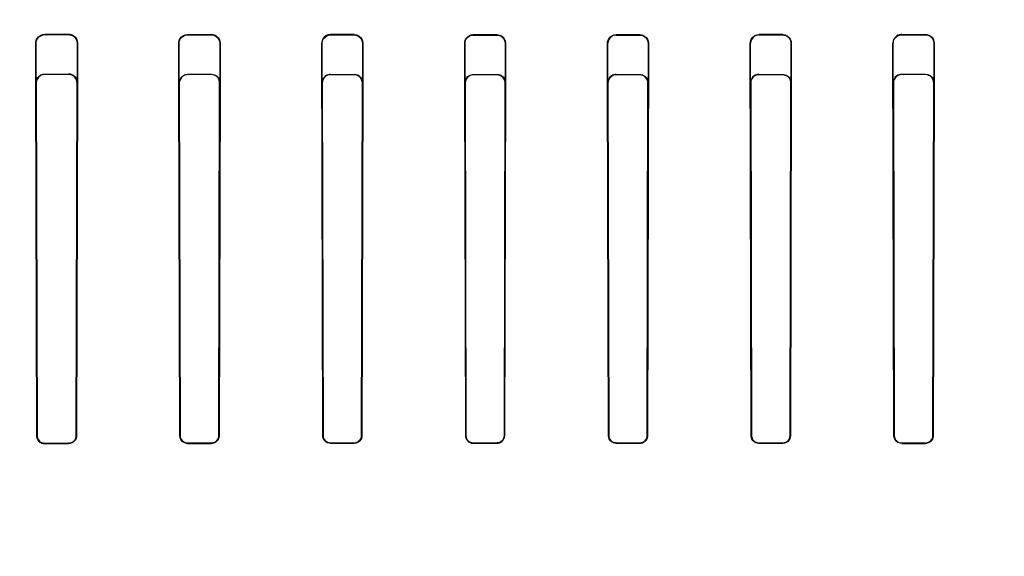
# Model space of a CAD drawing. Header units: millimetres. Extents: x 0 to 297, y 0 to 210.
# Tile 258 of 499: x 58.37 to 58.66, y 160.145 to 160.303. Entities that reach past the tile are written whole.
import ezdxf

# ---------------------------------------------------------------- set-up
doc = ezdxf.new("R2010")
doc.units = ezdxf.units.MM
doc.header["$LTSCALE"] = 16.335
doc.layers.get('0').update_dxf_attribs({"linetype": 'CONTINUOUS'})
for name, color, linetype in [('AXES_REF', 7, 'CONTINUOUS'), ('INTFCLR_1', 7, 'CONTINUOUS'), ('INTFCLR_72935', 7, 'CONTINUOUS')]:
    doc.layers.add(name, color=color, linetype=linetype)

msp = doc.modelspace()

# ---------------------------------------------------------------- linework, layer by layer
at = {"color": 7, "linetype": 'Continuous'}
for radius in [6.78708, 6.7865, 6.74304]:
    msp.add_circle((57.46373, 154.71146), radius, dxfattribs=at)
msp.add_arc((57.46373, 154.71146), 6.72, 278.277129, 261.722871, dxfattribs=at)
at = {"layer": 'AXES_REF', "color": 9, "linetype": 'Continuous'}
msp.add_circle((57.46373, 154.71146), 6.19116, dxfattribs=at)
at = {"layer": 'INTFCLR_1', "color": 9, "linetype": 'Continuous'}
for p, q in [((58.37743, 160.29893), (58.37743, 160.29881)), ((58.38443, 160.29879), (58.38443, 160.29891)), ((58.41943, 160.29885), (58.41943, 160.29874)), ((58.42643, 160.29873), (58.42643, 160.29884)), ((58.46143, 160.2988), (58.46143, 160.29869)), ((58.46843, 160.29869), (58.46843, 160.29879)), ((58.50343, 160.29878), (58.50343, 160.29867)), ((58.51043, 160.29867), (58.51043, 160.29877)), ((58.54543, 160.29877), (58.54543, 160.29867)), ((58.55243, 160.29867), (58.55243, 160.29878)), ((58.58743, 160.29879), (58.58743, 160.29869)), ((58.59443, 160.29869), (58.59443, 160.2988)), ((58.62943, 160.29884), (58.62943, 160.29873)), ((58.63643, 160.29874), (58.63643, 160.29885)), ((58.37488, 160.29625), (58.37476, 160.29625)), ((58.38707, 160.29625), (58.38695, 160.29625)), ((58.41695, 160.29625), (58.41684, 160.29625)), ((58.429, 160.29625), (58.42889, 160.29625)), ((58.45899, 160.29625), (58.45889, 160.29625)), ((58.47096, 160.29625), (58.47085, 160.29625)), ((58.50101, 160.29625), (58.50091, 160.29625)), ((58.51294, 160.29625), (58.51284, 160.29625)), ((58.54302, 160.29625), (58.54291, 160.29625)), ((58.55494, 160.29625), (58.55484, 160.29625)), ((58.585, 160.29625), (58.5849, 160.29625)), ((58.59697, 160.29625), (58.59686, 160.29625)), ((58.62696, 160.29625), (58.62685, 160.29625)), ((58.63902, 160.29625), (58.63891, 160.29625)), ((58.37508, 160.18085), (58.37517, 160.18085)), ((58.38667, 160.18085), (58.38675, 160.18085)), ((58.41714, 160.18085), (58.41722, 160.18085)), ((58.42862, 160.18085), (58.4287, 160.18085)), ((58.45918, 160.18085), (58.45926, 160.18085)), ((58.47059, 160.18085), (58.47067, 160.18085)), ((58.5012, 160.18085), (58.50128, 160.18085)), ((58.51257, 160.18085), (58.51265, 160.18085)), ((58.5432, 160.18085), (58.54328, 160.18085)), ((58.55458, 160.18085), (58.55466, 160.18085)), ((58.58518, 160.18085), (58.58526, 160.18085)), ((58.59659, 160.18085), (58.59668, 160.18085)), ((58.62715, 160.18085), (58.62723, 160.18085)), ((58.63863, 160.18085), (58.63871, 160.18085)), ((58.37743, 160.1786), (58.37743, 160.17851)), ((58.38443, 160.17852), (58.38443, 160.17861)), ((58.41943, 160.17865), (58.41943, 160.17857)), ((58.42643, 160.17858), (58.42643, 160.17866)), ((58.46143, 160.17869), (58.46143, 160.17861)), ((58.46843, 160.17861), (58.46843, 160.17869)), ((58.50343, 160.1787), (58.50343, 160.17862)), ((58.51043, 160.17863), (58.51043, 160.17871)), ((58.54543, 160.17871), (58.54543, 160.17863)), ((58.55243, 160.17862), (58.55243, 160.1787)), ((58.58743, 160.17869), (58.58743, 160.17861)), ((58.59443, 160.17861), (58.59443, 160.17869)), ((58.62943, 160.17866), (58.62943, 160.17858)), ((58.63643, 160.17857), (58.63643, 160.17865))]:
    msp.add_line(p, q, dxfattribs=at)
at = {"layer": 'INTFCLR_1', "color": 6, "linetype": 'Continuous'}
for p, q in [((58.37743, 160.29893), (58.38443, 160.29891)), ((58.37743, 160.29881), (58.38443, 160.29879)), ((58.41943, 160.29885), (58.42643, 160.29884)), ((58.41943, 160.29874), (58.42643, 160.29873)), ((58.46843, 160.29879), (58.46143, 160.2988)), ((58.46143, 160.29869), (58.46843, 160.29869)), ((58.51043, 160.29877), (58.50343, 160.29878)), ((58.55243, 160.29878), (58.54543, 160.29877)), ((58.59443, 160.2988), (58.58743, 160.29879)), ((58.58743, 160.29869), (58.59443, 160.29869)), ((58.62943, 160.29884), (58.63643, 160.29885)), ((58.62943, 160.29873), (58.63643, 160.29874)), ((58.37508, 160.18085), (58.37476, 160.29625)), ((58.37517, 160.18085), (58.37488, 160.29625)), ((58.38695, 160.29625), (58.38667, 160.18085)), ((58.38707, 160.29625), (58.38675, 160.18085)), ((58.41714, 160.18085), (58.41684, 160.29625)), ((58.41722, 160.18085), (58.41695, 160.29625)), ((58.42889, 160.29625), (58.42862, 160.18085)), ((58.429, 160.29625), (58.4287, 160.18085)), ((58.45918, 160.18085), (58.45889, 160.29625)), ((58.45926, 160.18085), (58.45899, 160.29625)), ((58.47085, 160.29625), (58.47059, 160.18085)), ((58.47096, 160.29625), (58.47067, 160.18085)), ((58.5012, 160.18085), (58.50091, 160.29625)), ((58.50128, 160.18085), (58.50101, 160.29625)), ((58.50343, 160.29867), (58.51043, 160.29867)), ((58.51284, 160.29625), (58.51257, 160.18085)), ((58.51294, 160.29625), (58.51265, 160.18085)), ((58.5432, 160.18085), (58.54291, 160.29625)), ((58.54328, 160.18085), (58.54302, 160.29625)), ((58.54543, 160.29867), (58.55243, 160.29867)), ((58.55484, 160.29625), (58.55458, 160.18085)), ((58.55494, 160.29625), (58.55466, 160.18085)), ((58.58518, 160.18085), (58.5849, 160.29625)), ((58.58526, 160.18085), (58.585, 160.29625)), ((58.59686, 160.29625), (58.59659, 160.18085)), ((58.59697, 160.29625), (58.59668, 160.18085)), ((58.62715, 160.18085), (58.62685, 160.29625)), ((58.62723, 160.18085), (58.62696, 160.29625)), ((58.63891, 160.29625), (58.63863, 160.18085)), ((58.63902, 160.29625), (58.63871, 160.18085)), ((58.38443, 160.17861), (58.37743, 160.1786)), ((58.37743, 160.17851), (58.38443, 160.17852)), ((58.42643, 160.17866), (58.41943, 160.17865)), ((58.41943, 160.17857), (58.42643, 160.17858)), ((58.46843, 160.17869), (58.46143, 160.17869)), ((58.46143, 160.17861), (58.46843, 160.17861)), ((58.51043, 160.17871), (58.50343, 160.1787)), ((58.50343, 160.17862), (58.51043, 160.17863)), ((58.55243, 160.1787), (58.54543, 160.17871)), ((58.54543, 160.17863), (58.55243, 160.17862)), ((58.59443, 160.17869), (58.58743, 160.17869)), ((58.58743, 160.17861), (58.59443, 160.17861)), ((58.63643, 160.17865), (58.62943, 160.17866)), ((58.62943, 160.17858), (58.63643, 160.17857))]:
    msp.add_line(p, q, dxfattribs=at)
at = {"layer": 'INTFCLR_1', "color": 7, "linetype": 'Continuous'}
for points in [[(58.47071, 160.2971), (58.47073, 160.29702), (58.47076, 160.29694), (58.47078, 160.29685), (58.4708, 160.29676), (58.47082, 160.29667), (58.47083, 160.29657), (58.47085, 160.29647), (58.47085, 160.29636), (58.47085, 160.29625)], [(58.47096, 160.29625), (58.47096, 160.29634), (58.47095, 160.29643), (58.47095, 160.29651), (58.47094, 160.29659), (58.47093, 160.29666), (58.47091, 160.29674), (58.4709, 160.29681), (58.47088, 160.29688), (58.47086, 160.29694), (58.47085, 160.29701), (58.47083, 160.29707), (58.47081, 160.29712)], [(58.51269, 160.29708), (58.51272, 160.297), (58.51275, 160.29691), (58.51277, 160.29683), (58.51279, 160.29674), (58.51281, 160.29665), (58.51282, 160.29655), (58.51283, 160.29645), (58.51284, 160.29635), (58.51284, 160.29625)], [(58.51294, 160.29625), (58.51294, 160.29636), (58.51293, 160.29646), (58.51292, 160.29657), (58.51291, 160.29666), (58.51289, 160.29676), (58.51287, 160.29685), (58.51285, 160.29693), (58.51282, 160.29702), (58.5128, 160.2971)], [(58.58505, 160.29713), (58.58503, 160.29707), (58.58501, 160.29701), (58.58499, 160.29694), (58.58497, 160.29688), (58.58496, 160.29681), (58.58494, 160.29674), (58.58493, 160.29666), (58.58492, 160.29659), (58.58491, 160.29651), (58.5849, 160.29643), (58.5849, 160.29634), (58.5849, 160.29625)], [(58.37535, 160.17998), (58.37531, 160.18007), (58.37528, 160.18017), (58.37525, 160.18027), (58.37522, 160.18036), (58.3752, 160.18046), (58.37519, 160.18056), (58.37518, 160.18066), (58.37517, 160.18075), (58.37517, 160.18085)]]:
    msp.add_lwpolyline(points, dxfattribs=at)
at = {"layer": 'INTFCLR_1', "color": 6, "linetype": 'Continuous'}
for points, knots in [([(58.37476, 160.29625), (58.37476, 160.29675), (58.37512, 160.29813), (58.37656, 160.29893), (58.37743, 160.29893)], [0, 0, 0, 0, 0.363745, 1, 1, 1, 1]), ([(58.37488, 160.29625), (58.37488, 160.29673), (58.37522, 160.29805), (58.37661, 160.29881), (58.37743, 160.29881)], [0, 0, 0, 0, 0.366034, 1, 1, 1, 1]), ([(58.38443, 160.29891), (58.3849, 160.29891), (58.38627, 160.29856), (58.38707, 160.29712), (58.38707, 160.29625)], [0, 0, 0, 0, 0.35343, 1, 1, 1, 1]), ([(58.38443, 160.29879), (58.38489, 160.29879), (58.3862, 160.29845), (58.38696, 160.29707), (58.38695, 160.29625)], [0, 0, 0, 0, 0.359803, 1, 1, 1, 1]), ([(58.41684, 160.29625), (58.41683, 160.29675), (58.4172, 160.29809), (58.4186, 160.29885), (58.41943, 160.29885)], [0, 0, 0, 0, 0.375509, 1, 1, 1, 1]), ([(58.41695, 160.29625), (58.41694, 160.29673), (58.4173, 160.29802), (58.41865, 160.29874), (58.41943, 160.29874)], [0, 0, 0, 0, 0.381183, 1, 1, 1, 1]), ([(58.42643, 160.29884), (58.42693, 160.29884), (58.42828, 160.29845), (58.429, 160.29706), (58.429, 160.29625)], [0, 0, 0, 0, 0.387143, 1, 1, 1, 1]), ([(58.42643, 160.29873), (58.42692, 160.29873), (58.4282, 160.29835), (58.42889, 160.29702), (58.42889, 160.29625)], [0, 0, 0, 0, 0.390665, 1, 1, 1, 1]), ([(58.46143, 160.2988), (58.46097, 160.2988), (58.45966, 160.29847), (58.45888, 160.29709), (58.45889, 160.29625)], [0, 0, 0, 0, 0.353719, 1, 1, 1, 1]), ([(58.45899, 160.29625), (58.45899, 160.29675), (58.45936, 160.29802), (58.46068, 160.2987), (58.46143, 160.29869)], [0, 0, 0, 0, 0.397287, 1, 1, 1, 1]), ([(58.50091, 160.29625), (58.50091, 160.29677), (58.5013, 160.29809), (58.50266, 160.29878), (58.50343, 160.29878)], [0, 0, 0, 0, 0.403623, 1, 1, 1, 1]), ([(58.54291, 160.29625), (58.54291, 160.29676), (58.54329, 160.29807), (58.54465, 160.29877), (58.54543, 160.29877)], [0, 0, 0, 0, 0.394961, 1, 1, 1, 1]), ([(58.55243, 160.29878), (58.55292, 160.29878), (58.55423, 160.2984), (58.55494, 160.29704), (58.55494, 160.29625)], [0, 0, 0, 0, 0.383532, 1, 1, 1, 1]), ([(58.58743, 160.29869), (58.58695, 160.29869), (58.58568, 160.29832), (58.585, 160.29701), (58.585, 160.29625)], [0, 0, 0, 0, 0.387323, 1, 1, 1, 1]), ([(58.59443, 160.2988), (58.5949, 160.2988), (58.59622, 160.29845), (58.59697, 160.29707), (58.59697, 160.29625)], [0, 0, 0, 0, 0.365479, 1, 1, 1, 1]), ([(58.59443, 160.29869), (58.59492, 160.2987), (58.59619, 160.29832), (58.59687, 160.297), (58.59686, 160.29625)], [0, 0, 0, 0, 0.394195, 1, 1, 1, 1]), ([(58.62943, 160.29884), (58.62892, 160.29884), (58.62758, 160.29845), (58.62685, 160.29706), (58.62685, 160.29625)], [0, 0, 0, 0, 0.384528, 1, 1, 1, 1]), ([(58.62696, 160.29625), (58.62696, 160.2967), (58.62728, 160.29798), (58.62862, 160.29873), (58.62943, 160.29873)], [0, 0, 0, 0, 0.356488, 1, 1, 1, 1]), ([(58.63643, 160.29885), (58.63689, 160.29885), (58.63823, 160.29851), (58.63902, 160.2971), (58.63902, 160.29625)], [0, 0, 0, 0, 0.352869, 1, 1, 1, 1]), ([(58.63643, 160.29874), (58.6369, 160.29874), (58.63819, 160.29838), (58.63891, 160.29704), (58.63891, 160.29625)], [0, 0, 0, 0, 0.378386, 1, 1, 1, 1]), ([(58.50101, 160.29625), (58.50101, 160.29674), (58.50138, 160.298), (58.50268, 160.29867), (58.50343, 160.29867)], [0, 0, 0, 0, 0.394863, 1, 1, 1, 1]), ([(58.54543, 160.29867), (58.54491, 160.29867), (58.54365, 160.29827), (58.54301, 160.29697), (58.54302, 160.29625)], [0, 0, 0, 0, 0.416172, 1, 1, 1, 1]), ([(58.55243, 160.29867), (58.55292, 160.29867), (58.55418, 160.29829), (58.55484, 160.29699), (58.55484, 160.29625)], [0, 0, 0, 0, 0.400117, 1, 1, 1, 1]), ([(58.37743, 160.17851), (58.37684, 160.17851), (58.3756, 160.179), (58.37508, 160.18024), (58.37508, 160.18085)], [0, 0, 0, 0, 0.490163, 1, 1, 1, 1]), ([(58.38667, 160.18085), (58.38667, 160.18033), (58.38624, 160.17914), (58.38504, 160.17861), (58.38443, 160.17861)], [0, 0, 0, 0, 0.45989, 1, 1, 1, 1]), ([(58.38675, 160.18085), (58.38675, 160.1803), (58.38631, 160.17908), (58.38507, 160.17853), (58.38443, 160.17852)], [0, 0, 0, 0, 0.461477, 1, 1, 1, 1]), ([(58.41943, 160.17857), (58.41886, 160.17857), (58.41765, 160.17904), (58.41714, 160.18025), (58.41714, 160.18085)], [0, 0, 0, 0, 0.48561, 1, 1, 1, 1]), ([(58.41943, 160.17865), (58.41888, 160.17865), (58.41771, 160.1791), (58.41722, 160.18028), (58.41722, 160.18085)], [0, 0, 0, 0, 0.487268, 1, 1, 1, 1]), ([(58.42862, 160.18085), (58.42862, 160.18033), (58.4282, 160.17918), (58.42703, 160.17866), (58.42643, 160.17866)], [0, 0, 0, 0, 0.462781, 1, 1, 1, 1]), ([(58.4287, 160.18085), (58.4287, 160.18031), (58.42826, 160.17911), (58.42705, 160.17858), (58.42643, 160.17858)], [0, 0, 0, 0, 0.464633, 1, 1, 1, 1]), ([(58.46143, 160.17861), (58.46087, 160.17861), (58.45968, 160.17906), (58.45918, 160.18026), (58.45918, 160.18085)], [0, 0, 0, 0, 0.483291, 1, 1, 1, 1]), ([(58.46143, 160.17869), (58.46089, 160.17869), (58.45974, 160.17913), (58.45926, 160.18028), (58.45926, 160.18085)], [0, 0, 0, 0, 0.485159, 1, 1, 1, 1]), ([(58.47059, 160.18085), (58.47059, 160.18034), (58.47017, 160.1792), (58.46902, 160.17869), (58.46843, 160.17869)], [0, 0, 0, 0, 0.463926, 1, 1, 1, 1]), ([(58.47067, 160.18085), (58.47067, 160.18032), (58.47023, 160.17913), (58.46904, 160.17861), (58.46843, 160.17861)], [0, 0, 0, 0, 0.465851, 1, 1, 1, 1]), ([(58.5012, 160.18085), (58.5012, 160.18035), (58.5016, 160.17917), (58.5028, 160.17862), (58.50343, 160.17862)], [0, 0, 0, 0, 0.444177, 1, 1, 1, 1]), ([(58.50343, 160.1787), (58.5029, 160.1787), (58.50176, 160.17914), (58.50128, 160.18028), (58.50128, 160.18085)], [0, 0, 0, 0, 0.483413, 1, 1, 1, 1]), ([(58.51257, 160.18085), (58.51257, 160.18029), (58.51209, 160.17914), (58.51096, 160.17871), (58.51043, 160.17871)], [0, 0, 0, 0, 0.516683, 1, 1, 1, 1]), ([(58.51043, 160.17863), (58.51092, 160.17863), (58.51209, 160.17902), (58.51265, 160.18021), (58.51265, 160.18085)], [0, 0, 0, 0, 0.435627, 1, 1, 1, 1]), ([(58.54543, 160.17863), (58.54494, 160.17863), (58.54377, 160.17901), (58.5432, 160.18021), (58.5432, 160.18085)], [0, 0, 0, 0, 0.432851, 1, 1, 1, 1]), ([(58.54543, 160.17871), (58.54495, 160.17871), (58.54382, 160.17908), (58.54328, 160.18023), (58.54328, 160.18085)], [0, 0, 0, 0, 0.434401, 1, 1, 1, 1]), ([(58.55458, 160.18085), (58.55458, 160.1803), (58.55411, 160.17915), (58.55297, 160.1787), (58.55243, 160.1787)], [0, 0, 0, 0, 0.505641, 1, 1, 1, 1]), ([(58.55243, 160.17862), (58.55293, 160.17862), (58.5541, 160.17903), (58.55466, 160.18022), (58.55466, 160.18085)], [0, 0, 0, 0, 0.444794, 1, 1, 1, 1]), ([(58.58743, 160.17861), (58.58693, 160.17861), (58.58575, 160.17901), (58.58518, 160.18021), (58.58518, 160.18085)], [0, 0, 0, 0, 0.436648, 1, 1, 1, 1]), ([(58.58743, 160.17869), (58.58694, 160.17869), (58.58581, 160.17907), (58.58527, 160.18023), (58.58526, 160.18085)], [0, 0, 0, 0, 0.437814, 1, 1, 1, 1]), ([(58.59659, 160.18085), (58.59659, 160.18029), (58.59612, 160.17913), (58.59497, 160.17869), (58.59443, 160.17869)], [0, 0, 0, 0, 0.511656, 1, 1, 1, 1]), ([(58.59668, 160.18085), (58.59668, 160.1804), (58.59633, 160.17924), (58.59512, 160.17861), (58.59443, 160.17861)], [0, 0, 0, 0, 0.390371, 1, 1, 1, 1]), ([(58.62943, 160.17858), (58.62891, 160.17858), (58.62772, 160.17899), (58.62715, 160.1802), (58.62715, 160.18085)], [0, 0, 0, 0, 0.442548, 1, 1, 1, 1]), ([(58.62943, 160.17866), (58.62893, 160.17866), (58.62778, 160.17906), (58.62724, 160.18023), (58.62723, 160.18085)], [0, 0, 0, 0, 0.4431, 1, 1, 1, 1]), ([(58.63863, 160.18085), (58.63863, 160.18028), (58.63815, 160.17911), (58.63698, 160.17865), (58.63643, 160.17865)], [0, 0, 0, 0, 0.50645, 1, 1, 1, 1]), ([(58.63871, 160.18085), (58.63871, 160.1804), (58.63837, 160.17922), (58.63714, 160.17857), (58.63643, 160.17857)], [0, 0, 0, 0, 0.384382, 1, 1, 1, 1])]:
    msp.add_open_spline(points, degree=3, knots=knots, dxfattribs=at)
at = {"layer": 'INTFCLR_1', "color": 7, "linetype": 'Continuous'}
for points, knots in [([(58.46843, 160.29879), (58.46893, 160.2988), (58.47025, 160.29841), (58.47096, 160.29704), (58.47096, 160.29625)], [0, 0, 0, 0, 0.386833, 1, 1, 1, 1]), ([(58.46843, 160.29869), (58.46891, 160.29869), (58.47018, 160.29831), (58.47085, 160.297), (58.47085, 160.29625)], [0, 0, 0, 0, 0.394934, 1, 1, 1, 1]), ([(58.46843, 160.29869), (58.46893, 160.29869), (58.46993, 160.29836), (58.47055, 160.29753), (58.47071, 160.2971)], [0, 0, 0, 0, 0.522669, 1, 1, 1, 1]), ([(58.51043, 160.29877), (58.51092, 160.29878), (58.51224, 160.29839), (58.51293, 160.29703), (58.51294, 160.29625)], [0, 0, 0, 0, 0.388269, 1, 1, 1, 1]), ([(58.5849, 160.29625), (58.58489, 160.29681), (58.58533, 160.29814), (58.5867, 160.2988), (58.58743, 160.29879)], [0, 0, 0, 0, 0.434677, 1, 1, 1, 1]), ([(58.51043, 160.29867), (58.51091, 160.29867), (58.51217, 160.2983), (58.51283, 160.29699), (58.51284, 160.29625)], [0, 0, 0, 0, 0.396321, 1, 1, 1, 1]), ([(58.51043, 160.29867), (58.51093, 160.29867), (58.51193, 160.29835), (58.51254, 160.29751), (58.51269, 160.29708)], [0, 0, 0, 0, 0.523529, 1, 1, 1, 1]), ([(58.37743, 160.1786), (58.37686, 160.1786), (58.37567, 160.17907), (58.37517, 160.18027), (58.37517, 160.18085)], [0, 0, 0, 0, 0.491356, 1, 1, 1, 1])]:
    msp.add_open_spline(points, degree=3, knots=knots, dxfattribs=at)
msp.add_open_spline([(58.37743, 160.1786), (58.37688, 160.1786), (58.37611, 160.17869), (58.3759, 160.1792)], degree=3, dxfattribs=at)
at = {"layer": 'INTFCLR_72935', "color": 9, "linetype": 'Continuous'}
for p, q in [((58.37743, 160.28709), (58.37743, 160.2872)), ((58.38443, 160.28719), (58.38443, 160.28708)), ((58.41943, 160.28702), (58.41943, 160.28713)), ((58.42643, 160.28712), (58.42643, 160.28702)), ((58.62943, 160.28702), (58.62943, 160.28712)), ((58.63643, 160.28713), (58.63643, 160.28702)), ((58.37481, 160.28458), (58.37492, 160.28458)), ((58.38691, 160.28458), (58.38702, 160.28458)), ((58.41688, 160.28458), (58.41698, 160.28458)), ((58.42885, 160.28458), (58.42896, 160.28458)), ((58.45893, 160.28458), (58.45903, 160.28458)), ((58.46143, 160.28698), (58.46143, 160.28708)), ((58.46843, 160.28708), (58.46843, 160.28698)), ((58.47082, 160.28458), (58.47092, 160.28458)), ((58.50095, 160.28458), (58.50105, 160.28458)), ((58.50343, 160.28696), (58.50343, 160.28706)), ((58.51043, 160.28706), (58.51043, 160.28696)), ((58.5128, 160.28458), (58.5129, 160.28458)), ((58.54295, 160.28458), (58.54305, 160.28458)), ((58.54543, 160.28696), (58.54543, 160.28706)), ((58.55243, 160.28706), (58.55243, 160.28696)), ((58.5548, 160.28458), (58.5549, 160.28458)), ((58.58494, 160.28458), (58.58504, 160.28458)), ((58.58743, 160.28698), (58.58743, 160.28708)), ((58.59443, 160.28708), (58.59443, 160.28698)), ((58.59683, 160.28458), (58.59693, 160.28458)), ((58.6269, 160.28458), (58.627, 160.28458)), ((58.63887, 160.28458), (58.63897, 160.28458)), ((58.37517, 160.18085), (58.37508, 160.18085)), ((58.38675, 160.18085), (58.38667, 160.18085)), ((58.41722, 160.18085), (58.41714, 160.18085)), ((58.4287, 160.18085), (58.42862, 160.18085)), ((58.45926, 160.18085), (58.45918, 160.18085)), ((58.47067, 160.18085), (58.47059, 160.18085)), ((58.50128, 160.18085), (58.5012, 160.18085)), ((58.51265, 160.18085), (58.51257, 160.18085)), ((58.54328, 160.18085), (58.5432, 160.18085)), ((58.55466, 160.18085), (58.55458, 160.18085)), ((58.58526, 160.18085), (58.58518, 160.18085)), ((58.59668, 160.18085), (58.59659, 160.18085)), ((58.62723, 160.18085), (58.62715, 160.18085)), ((58.63871, 160.18085), (58.63863, 160.18085)), ((58.37743, 160.17851), (58.37743, 160.1786)), ((58.38443, 160.17861), (58.38443, 160.17852)), ((58.41943, 160.17857), (58.41943, 160.17865)), ((58.42643, 160.17866), (58.42643, 160.17858)), ((58.46143, 160.17861), (58.46143, 160.17869)), ((58.46843, 160.17869), (58.46843, 160.17861)), ((58.50343, 160.17862), (58.50343, 160.1787)), ((58.51043, 160.17871), (58.51043, 160.17863)), ((58.54543, 160.17863), (58.54543, 160.17871)), ((58.55243, 160.1787), (58.55243, 160.17862)), ((58.58743, 160.17861), (58.58743, 160.17869)), ((58.59443, 160.17869), (58.59443, 160.17861)), ((58.62943, 160.17858), (58.62943, 160.17866)), ((58.63643, 160.17865), (58.63643, 160.17857))]:
    msp.add_line(p, q, dxfattribs=at)
at = {"layer": 'INTFCLR_72935', "color": 6, "linetype": 'Continuous'}
for p, q in [((58.37743, 160.2872), (58.38443, 160.28719)), ((58.41943, 160.28713), (58.42643, 160.28712)), ((58.62943, 160.28712), (58.63643, 160.28713)), ((58.37508, 160.18085), (58.37481, 160.28458)), ((58.37492, 160.28458), (58.37517, 160.18085)), ((58.38443, 160.28708), (58.37743, 160.28709)), ((58.38667, 160.18085), (58.38691, 160.28458)), ((58.38702, 160.28458), (58.38675, 160.18085)), ((58.41714, 160.18085), (58.41688, 160.28458)), ((58.41698, 160.28458), (58.41722, 160.18085)), ((58.42643, 160.28702), (58.41943, 160.28702)), ((58.42862, 160.18085), (58.42885, 160.28458)), ((58.42896, 160.28458), (58.4287, 160.18085)), ((58.45893, 160.28458), (58.45918, 160.18085)), ((58.45903, 160.28458), (58.45926, 160.18085)), ((58.46143, 160.28708), (58.46843, 160.28708)), ((58.46843, 160.28698), (58.46143, 160.28698)), ((58.47059, 160.18085), (58.47082, 160.28458)), ((58.47092, 160.28458), (58.47067, 160.18085)), ((58.5012, 160.18085), (58.50095, 160.28458)), ((58.50105, 160.28458), (58.50128, 160.18085)), ((58.50343, 160.28706), (58.51043, 160.28706)), ((58.51043, 160.28696), (58.50343, 160.28696)), ((58.51257, 160.18085), (58.5128, 160.28458)), ((58.5129, 160.28458), (58.51265, 160.18085)), ((58.5432, 160.18085), (58.54295, 160.28458)), ((58.54305, 160.28458), (58.54328, 160.18085)), ((58.54543, 160.28706), (58.55243, 160.28706)), ((58.55243, 160.28696), (58.54543, 160.28696)), ((58.55458, 160.18085), (58.5548, 160.28458)), ((58.5549, 160.28458), (58.55466, 160.18085)), ((58.58494, 160.28458), (58.58518, 160.18085)), ((58.58504, 160.28458), (58.58526, 160.18085)), ((58.58743, 160.28708), (58.59443, 160.28708)), ((58.59443, 160.28698), (58.58743, 160.28698)), ((58.59659, 160.18085), (58.59683, 160.28458)), ((58.59693, 160.28458), (58.59668, 160.18085)), ((58.62715, 160.18085), (58.6269, 160.28458)), ((58.627, 160.28458), (58.62723, 160.18085)), ((58.63643, 160.28702), (58.62943, 160.28702)), ((58.63863, 160.18085), (58.63887, 160.28458)), ((58.63897, 160.28458), (58.63871, 160.18085)), ((58.37743, 160.1786), (58.38443, 160.17861)), ((58.38443, 160.17852), (58.37743, 160.17851)), ((58.41943, 160.17865), (58.42643, 160.17866)), ((58.42643, 160.17858), (58.41943, 160.17857)), ((58.46143, 160.17869), (58.46843, 160.17869)), ((58.46843, 160.17861), (58.46143, 160.17861)), ((58.50343, 160.1787), (58.51043, 160.17871)), ((58.51043, 160.17863), (58.50343, 160.17862)), ((58.54543, 160.17871), (58.55243, 160.1787)), ((58.55243, 160.17862), (58.54543, 160.17863)), ((58.58743, 160.17869), (58.59443, 160.17869)), ((58.59443, 160.17861), (58.58743, 160.17861)), ((58.62943, 160.17866), (58.63643, 160.17865)), ((58.63643, 160.17857), (58.62943, 160.17858))]:
    msp.add_line(p, q, dxfattribs=at)
at = {"layer": 'INTFCLR_72935', "color": 7, "linetype": 'Continuous'}
for points in [[(58.38684, 160.28553), (58.38688, 160.28543), (58.38692, 160.28533), (58.38694, 160.28522), (58.38697, 160.28511), (58.38699, 160.285), (58.387, 160.2849), (58.38702, 160.28479), (58.38702, 160.28468), (58.38702, 160.28458)], [(58.47082, 160.28458), (58.47082, 160.28466), (58.47081, 160.28474), (58.47081, 160.28482), (58.4708, 160.2849), (58.47079, 160.28497), (58.47077, 160.28505), (58.47076, 160.28511), (58.47074, 160.28518), (58.47072, 160.28525), (58.47071, 160.28531), (58.47069, 160.28537), (58.47067, 160.28542)], [(58.47076, 160.28545), (58.47078, 160.28541), (58.47079, 160.28536), (58.47081, 160.28531), (58.47082, 160.28526), (58.47084, 160.28521), (58.47085, 160.28515), (58.47086, 160.2851), (58.47088, 160.28504), (58.47089, 160.28498), (58.4709, 160.28492), (58.4709, 160.28485), (58.47091, 160.28479), (58.47091, 160.28472), (58.47092, 160.28465), (58.47092, 160.28458)], [(58.5128, 160.28458), (58.5128, 160.28468), (58.51279, 160.28477), (58.51278, 160.28487), (58.51277, 160.28497), (58.51275, 160.28506), (58.51273, 160.28515), (58.51271, 160.28524), (58.51268, 160.28532), (58.51266, 160.2854)], [(58.51275, 160.28542), (58.51278, 160.28534), (58.51281, 160.28526), (58.51283, 160.28517), (58.51285, 160.28508), (58.51287, 160.28499), (58.51288, 160.28489), (58.51289, 160.28479), (58.5129, 160.28468), (58.5129, 160.28458)], [(58.5432, 160.2854), (58.54317, 160.28532), (58.54314, 160.28524), (58.54312, 160.28515), (58.5431, 160.28506), (58.54308, 160.28497), (58.54307, 160.28487), (58.54306, 160.28478), (58.54305, 160.28468), (58.54305, 160.28458)], [(58.37526, 160.17995), (58.37523, 160.18004), (58.37519, 160.18014), (58.37516, 160.18024), (58.37514, 160.18034), (58.37512, 160.18045), (58.3751, 160.18055), (58.37509, 160.18065), (58.37508, 160.18075), (58.37508, 160.18085)], [(58.37517, 160.18085), (58.37517, 160.18075), (58.37518, 160.18066), (58.37519, 160.18056), (58.3752, 160.18046), (58.37522, 160.18037), (58.37525, 160.18027), (58.37528, 160.18017), (58.37531, 160.18008), (58.37535, 160.17998)]]:
    msp.add_lwpolyline(points, dxfattribs=at)
at = {"layer": 'INTFCLR_72935', "color": 6, "linetype": 'Continuous'}
for points, knots in [([(58.37481, 160.28458), (58.3748, 160.28514), (58.37524, 160.28652), (58.37665, 160.2872), (58.37743, 160.2872)], [0, 0, 0, 0, 0.420782, 1, 1, 1, 1]), ([(58.41688, 160.28458), (58.41688, 160.28505), (58.41723, 160.28637), (58.41861, 160.28713), (58.41943, 160.28713)], [0, 0, 0, 0, 0.365133, 1, 1, 1, 1]), ([(58.42643, 160.28712), (58.427, 160.28712), (58.42834, 160.28666), (58.42896, 160.2853), (58.42896, 160.28458)], [0, 0, 0, 0, 0.444093, 1, 1, 1, 1]), ([(58.62943, 160.28712), (58.62892, 160.28712), (58.6276, 160.28674), (58.62689, 160.28536), (58.6269, 160.28458)], [0, 0, 0, 0, 0.389937, 1, 1, 1, 1]), ([(58.63643, 160.28713), (58.6369, 160.28713), (58.63822, 160.28678), (58.63898, 160.28539), (58.63897, 160.28458)], [0, 0, 0, 0, 0.368559, 1, 1, 1, 1]), ([(58.37743, 160.28709), (58.37695, 160.28709), (58.37565, 160.28673), (58.37492, 160.28538), (58.37492, 160.28458)], [0, 0, 0, 0, 0.373964, 1, 1, 1, 1]), ([(58.38691, 160.28458), (58.38691, 160.28504), (58.38657, 160.28633), (58.38523, 160.28708), (58.38443, 160.28708)], [0, 0, 0, 0, 0.365502, 1, 1, 1, 1]), ([(58.41943, 160.28702), (58.41896, 160.28702), (58.41769, 160.28668), (58.41698, 160.28535), (58.41698, 160.28458)], [0, 0, 0, 0, 0.373345, 1, 1, 1, 1]), ([(58.42885, 160.28458), (58.42886, 160.28509), (58.42846, 160.28637), (58.42715, 160.28701), (58.42643, 160.28702)], [0, 0, 0, 0, 0.417337, 1, 1, 1, 1]), ([(58.46143, 160.28708), (58.46093, 160.28708), (58.45962, 160.2867), (58.45892, 160.28535), (58.45893, 160.28458)], [0, 0, 0, 0, 0.392944, 1, 1, 1, 1]), ([(58.46143, 160.28698), (58.46087, 160.28698), (58.4596, 160.28653), (58.45902, 160.28524), (58.45903, 160.28458)], [0, 0, 0, 0, 0.456431, 1, 1, 1, 1]), ([(58.50095, 160.28458), (58.50095, 160.28508), (58.50133, 160.28637), (58.50267, 160.28706), (58.50343, 160.28706)], [0, 0, 0, 0, 0.398196, 1, 1, 1, 1]), ([(58.50343, 160.28696), (58.50294, 160.28696), (58.5017, 160.28658), (58.50105, 160.2853), (58.50105, 160.28458)], [0, 0, 0, 0, 0.403358, 1, 1, 1, 1]), ([(58.54543, 160.28706), (58.54497, 160.28706), (58.54369, 160.28672), (58.54295, 160.28538), (58.54295, 160.28458)], [0, 0, 0, 0, 0.360741, 1, 1, 1, 1]), ([(58.55243, 160.28706), (58.55293, 160.28706), (58.55422, 160.28668), (58.5549, 160.28534), (58.5549, 160.28458)], [0, 0, 0, 0, 0.39599, 1, 1, 1, 1]), ([(58.5548, 160.28458), (58.55481, 160.28505), (58.55445, 160.28629), (58.55316, 160.28696), (58.55243, 160.28696)], [0, 0, 0, 0, 0.391093, 1, 1, 1, 1]), ([(58.58743, 160.28708), (58.58694, 160.28708), (58.58564, 160.28671), (58.58493, 160.28536), (58.58494, 160.28458)], [0, 0, 0, 0, 0.3859, 1, 1, 1, 1]), ([(58.58743, 160.28698), (58.58694, 160.28698), (58.58569, 160.2866), (58.58503, 160.28531), (58.58504, 160.28458)], [0, 0, 0, 0, 0.400803, 1, 1, 1, 1]), ([(58.59443, 160.28708), (58.59488, 160.28708), (58.59618, 160.28675), (58.59693, 160.28539), (58.59693, 160.28458)], [0, 0, 0, 0, 0.359916, 1, 1, 1, 1]), ([(58.59683, 160.28458), (58.59683, 160.28506), (58.59646, 160.28631), (58.59516, 160.28698), (58.59443, 160.28698)], [0, 0, 0, 0, 0.395901, 1, 1, 1, 1]), ([(58.62943, 160.28702), (58.62887, 160.28701), (58.62758, 160.28656), (58.627, 160.28526), (58.627, 160.28458)], [0, 0, 0, 0, 0.451764, 1, 1, 1, 1]), ([(58.63887, 160.28458), (58.63887, 160.28515), (58.63841, 160.28645), (58.6371, 160.28702), (58.63643, 160.28702)], [0, 0, 0, 0, 0.461481, 1, 1, 1, 1]), ([(58.38443, 160.17861), (58.38494, 160.17861), (58.38612, 160.17903), (58.38667, 160.18023), (58.38667, 160.18085)], [0, 0, 0, 0, 0.453863, 1, 1, 1, 1]), ([(58.38675, 160.18085), (58.38675, 160.1803), (58.3863, 160.17907), (58.38506, 160.17853), (58.38443, 160.17852)], [0, 0, 0, 0, 0.464267, 1, 1, 1, 1]), ([(58.41943, 160.17857), (58.41887, 160.17857), (58.41766, 160.17903), (58.41714, 160.18025), (58.41714, 160.18085)], [0, 0, 0, 0, 0.480348, 1, 1, 1, 1]), ([(58.41722, 160.18085), (58.41722, 160.18029), (58.41769, 160.17913), (58.41886, 160.17865), (58.41943, 160.17865)], [0, 0, 0, 0, 0.495845, 1, 1, 1, 1]), ([(58.42643, 160.17866), (58.42692, 160.17866), (58.42808, 160.17906), (58.42862, 160.18023), (58.42862, 160.18085)], [0, 0, 0, 0, 0.445287, 1, 1, 1, 1]), ([(58.4287, 160.18085), (58.4287, 160.18031), (58.42826, 160.17911), (58.42704, 160.17858), (58.42643, 160.17858)], [0, 0, 0, 0, 0.467059, 1, 1, 1, 1]), ([(58.46143, 160.17861), (58.46088, 160.17861), (58.45969, 160.17906), (58.45918, 160.18025), (58.45918, 160.18085)], [0, 0, 0, 0, 0.479549, 1, 1, 1, 1]), ([(58.45926, 160.18085), (58.45926, 160.18029), (58.45973, 160.17914), (58.46088, 160.17869), (58.46143, 160.17869)], [0, 0, 0, 0, 0.505909, 1, 1, 1, 1]), ([(58.46843, 160.17869), (58.46891, 160.17869), (58.47004, 160.17908), (58.47059, 160.18023), (58.47059, 160.18085)], [0, 0, 0, 0, 0.438857, 1, 1, 1, 1]), ([(58.47067, 160.18085), (58.47067, 160.18032), (58.47023, 160.17913), (58.46904, 160.17861), (58.46843, 160.17861)], [0, 0, 0, 0, 0.467465, 1, 1, 1, 1]), ([(58.50343, 160.17862), (58.50292, 160.17862), (58.50175, 160.17903), (58.5012, 160.18022), (58.5012, 160.18085)], [0, 0, 0, 0, 0.444794, 1, 1, 1, 1]), ([(58.50128, 160.18085), (58.50128, 160.1803), (58.50174, 160.17915), (58.50288, 160.1787), (58.50343, 160.1787)], [0, 0, 0, 0, 0.505641, 1, 1, 1, 1]), ([(58.51043, 160.17863), (58.51092, 160.17863), (58.51209, 160.17901), (58.51265, 160.18021), (58.51265, 160.18085)], [0, 0, 0, 0, 0.432851, 1, 1, 1, 1]), ([(58.51043, 160.17871), (58.5109, 160.17871), (58.51203, 160.17909), (58.51257, 160.18024), (58.51257, 160.18085)], [0, 0, 0, 0, 0.437533, 1, 1, 1, 1]), ([(58.54543, 160.17863), (58.54493, 160.17863), (58.54376, 160.17902), (58.5432, 160.18021), (58.5432, 160.18085)], [0, 0, 0, 0, 0.435627, 1, 1, 1, 1]), ([(58.54328, 160.18085), (58.54328, 160.18028), (58.54377, 160.17914), (58.5449, 160.17871), (58.54543, 160.17871)], [0, 0, 0, 0, 0.520642, 1, 1, 1, 1]), ([(58.55243, 160.1787), (58.55296, 160.1787), (58.55409, 160.17914), (58.55458, 160.18028), (58.55458, 160.18085)], [0, 0, 0, 0, 0.483413, 1, 1, 1, 1]), ([(58.55466, 160.18085), (58.55466, 160.18035), (58.55425, 160.17917), (58.55306, 160.17862), (58.55243, 160.17862)], [0, 0, 0, 0, 0.444178, 1, 1, 1, 1]), ([(58.58743, 160.17861), (58.58693, 160.17861), (58.58575, 160.17901), (58.58518, 160.18021), (58.58518, 160.18085)], [0, 0, 0, 0, 0.437413, 1, 1, 1, 1]), ([(58.58526, 160.18085), (58.58527, 160.18034), (58.58568, 160.1792), (58.58684, 160.17869), (58.58743, 160.17869)], [0, 0, 0, 0, 0.466317, 1, 1, 1, 1]), ([(58.59443, 160.17869), (58.59496, 160.17869), (58.59611, 160.17912), (58.59659, 160.18028), (58.59659, 160.18085)], [0, 0, 0, 0, 0.481345, 1, 1, 1, 1]), ([(58.59668, 160.18085), (58.59668, 160.18027), (58.59618, 160.17907), (58.59499, 160.17861), (58.59443, 160.17861)], [0, 0, 0, 0, 0.507599, 1, 1, 1, 1]), ([(58.62943, 160.17858), (58.62891, 160.17858), (58.62772, 160.17899), (58.62715, 160.18021), (58.62715, 160.18085)], [0, 0, 0, 0, 0.444416, 1, 1, 1, 1]), ([(58.62723, 160.18085), (58.62724, 160.18033), (58.62766, 160.17917), (58.62883, 160.17866), (58.62943, 160.17866)], [0, 0, 0, 0, 0.465335, 1, 1, 1, 1]), ([(58.63643, 160.17865), (58.63697, 160.17865), (58.63813, 160.1791), (58.63863, 160.18027), (58.63863, 160.18085)], [0, 0, 0, 0, 0.481807, 1, 1, 1, 1]), ([(58.63871, 160.18085), (58.63871, 160.18027), (58.63823, 160.17906), (58.63701, 160.17857), (58.63643, 160.17857)], [0, 0, 0, 0, 0.49698, 1, 1, 1, 1])]:
    msp.add_open_spline(points, degree=3, knots=knots, dxfattribs=at)
at = {"layer": 'INTFCLR_72935', "color": 7, "linetype": 'Continuous'}
for points, knots in [([(58.38702, 160.28458), (58.38703, 160.28513), (58.3866, 160.28649), (58.3852, 160.2872), (58.38443, 160.28719)], [0, 0, 0, 0, 0.414019, 1, 1, 1, 1]), ([(58.38443, 160.28719), (58.38492, 160.28719), (58.38596, 160.28689), (58.38665, 160.28603), (58.38684, 160.28553)], [0, 0, 0, 0, 0.479489, 1, 1, 1, 1]), ([(58.47092, 160.28458), (58.47092, 160.28512), (58.4705, 160.28642), (58.46916, 160.28709), (58.46843, 160.28708)], [0, 0, 0, 0, 0.424999, 1, 1, 1, 1]), ([(58.46843, 160.28708), (58.46895, 160.28708), (58.46997, 160.28675), (58.4706, 160.28589), (58.47076, 160.28545)], [0, 0, 0, 0, 0.521377, 1, 1, 1, 1]), ([(58.47082, 160.28458), (58.47082, 160.28509), (58.47042, 160.28634), (58.46914, 160.28699), (58.46843, 160.28698)], [0, 0, 0, 0, 0.417894, 1, 1, 1, 1]), ([(58.47067, 160.28542), (58.47051, 160.28585), (58.4699, 160.28666), (58.46893, 160.28698), (58.46843, 160.28698)], [0, 0, 0, 0, 0.476328, 1, 1, 1, 1]), ([(58.5129, 160.28458), (58.5129, 160.28507), (58.51253, 160.28635), (58.5112, 160.28706), (58.51043, 160.28706)], [0, 0, 0, 0, 0.388074, 1, 1, 1, 1]), ([(58.51043, 160.28706), (58.51095, 160.28706), (58.51197, 160.28673), (58.51259, 160.28587), (58.51275, 160.28542)], [0, 0, 0, 0, 0.522103, 1, 1, 1, 1]), ([(58.5128, 160.28458), (58.5128, 160.28504), (58.51246, 160.28627), (58.51117, 160.28696), (58.51043, 160.28696)], [0, 0, 0, 0, 0.380584, 1, 1, 1, 1]), ([(58.51266, 160.2854), (58.5125, 160.28583), (58.5119, 160.28664), (58.51092, 160.28696), (58.51043, 160.28696)], [0, 0, 0, 0, 0.478119, 1, 1, 1, 1]), ([(58.54543, 160.28696), (58.54494, 160.28696), (58.5437, 160.28658), (58.54305, 160.2853), (58.54305, 160.28458)], [0, 0, 0, 0, 0.402072, 1, 1, 1, 1]), ([(58.37508, 160.18085), (58.37508, 160.18025), (58.37558, 160.17901), (58.37683, 160.17851), (58.37743, 160.17851)], [0, 0, 0, 0, 0.498935, 1, 1, 1, 1]), ([(58.37517, 160.18085), (58.37517, 160.18028), (58.37565, 160.17908), (58.37685, 160.1786), (58.37743, 160.1786)], [0, 0, 0, 0, 0.499079, 1, 1, 1, 1])]:
    msp.add_open_spline(points, degree=3, knots=knots, dxfattribs=at)
for points in [[(58.54543, 160.28696), (58.54492, 160.28696), (58.54417, 160.28695), (58.54399, 160.28648)], [(58.37535, 160.17998), (58.37557, 160.17945), (58.376, 160.17877), (58.37657, 160.17877)], [(58.37743, 160.17851), (58.37686, 160.17851), (58.37606, 160.17861), (58.37584, 160.17913)]]:
    msp.add_open_spline(points, degree=3, dxfattribs=at)

doc.saveas('drawing.dxf')
